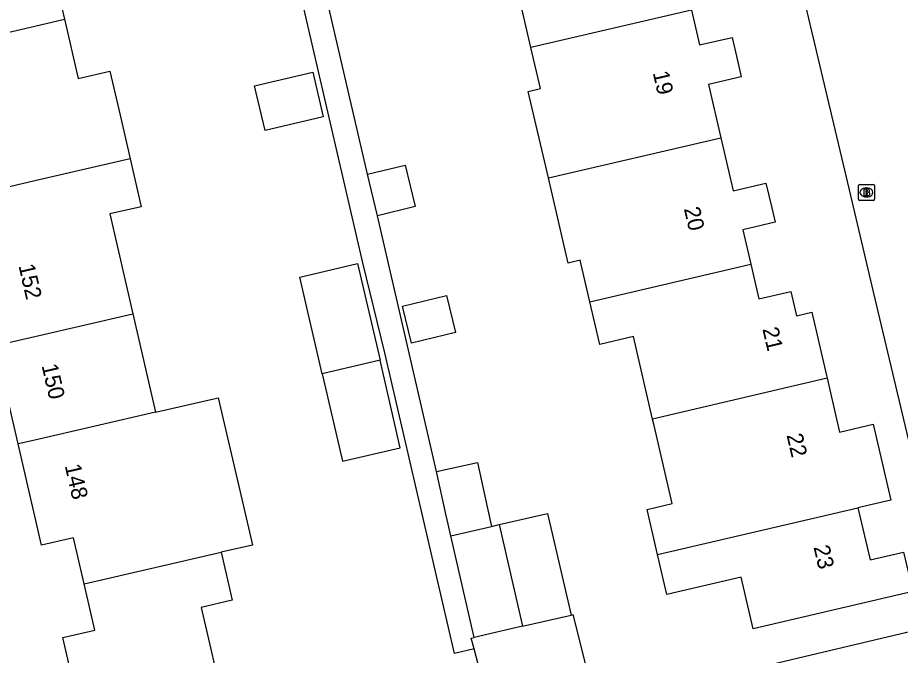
# Model space of a CAD drawing. Extents: x 158461 to 159795, y 387220 to 388672.
# Drawn here: x 159498.9 to 159553.8, y 388142.2 to 388181.8 of the extents above; entities that cross this region are included whole.
import ezdxf

# ---------------------------------------------------------------- set-up
doc = ezdxf.new("R2010")
doc.units = 0
for name, color, linetype in [('IMGEO_Brandkraan', 7, 'Continuous'), ('IMGEO_Pand', 7, 'Continuous'), ('IMGEO_Pand_nummerreeks', 7, 'Continuous'), ('IMGEO_Rijbaan_lokaal_open', 7, 'Continuous'), ('IMGEO_Voetpad_open', 7, 'Continuous')]:
    doc.layers.add(name, color=color, linetype=linetype)

msp = doc.modelspace()

# ---------------------------------------------------------------- linework, layer by layer
at = {"layer": 'IMGEO_Brandkraan'}
for p, q in [((159551.29, 388171.437), (159552.142, 388171.437)), ((159551.215, 388170.511), (159551.215, 388171.363)), ((159551.703, 388171.217), (159551.728, 388171.217)), ((159552.216, 388171.363), (159552.216, 388170.511)), ((159552.142, 388170.437), (159551.29, 388170.437)), ((159551.726, 388170.657), (159551.701, 388170.657))]:
    msp.add_line(p, q, dxfattribs=at)
for points in [[(159551.29, 388171.437), (159552.142, 388171.437)], [(159551.215, 388170.511), (159551.215, 388171.363)], [(159551.563, 388171.137), (159551.563, 388170.737), (159551.776, 388170.737)], [(159551.794, 388171.137), (159551.563, 388171.137)], [(159551.742, 388171.056), (159551.688, 388171.056), (159551.688, 388170.98)], [(159551.688, 388170.98), (159551.741, 388170.98)], [(159551.75, 388170.904), (159551.688, 388170.904), (159551.688, 388170.823)], [(159551.688, 388170.823), (159551.75, 388170.823)], [(159552.216, 388171.363), (159552.216, 388170.511)], [(159552.142, 388170.437), (159551.29, 388170.437)]]:
    msp.add_lwpolyline(points, dxfattribs=at)
for centre, radius, start, end in [((159551.292, 388171.361), 0.0765, 91.552, 178.448), ((159551.292, 388171.361), 0.0765, 91.552, 178.448), ((159552.14, 388171.361), 0.0765, 1.552, 88.448), ((159552.14, 388171.361), 0.0765, 1.552, 88.448), ((159551.743, 388171.018), 0.0379, 267.8285, 90.9355), ((159551.751, 388170.863), 0.0404, 269.8759, 90.5077), ((159551.798, 388170.992), 0.145, 59.4692, 91.5367), ((159551.823, 388171.039), 0.0922, 285.5137, 58.1501), ((159551.828, 388170.847), 0.105, 301.3115, 78.989), ((159551.292, 388170.513), 0.0765, 181.552, 268.448), ((159551.292, 388170.513), 0.0765, 181.552, 268.448), ((159551.782, 388170.988), 0.251, 268.6676, 293.5347), ((159552.14, 388170.513), 0.0765, 271.552, 358.448), ((159552.14, 388170.513), 0.0765, 271.552, 358.448)]:
    msp.add_arc(centre, radius, start, end, dxfattribs=at)
for centre, major_axis, ratio, start_param, end_param in [((159551.702, 388170.937), (-0.387, 0.002), 0.722429, 4.712389, 7.853982), ((159551.727, 388170.937), (-0.39, 0.002), 0.717154, 1.570796, 4.712389)]:
    msp.add_ellipse(centre, major_axis=major_axis, ratio=ratio, start_param=start_param, end_param=end_param, dxfattribs=at)
at = {"layer": 'IMGEO_Pand'}
for points in [[(159530.855, 388179.943), (159530.288, 388182.373), (159530.001, 388182.306), (159528.775, 388187.557), (159531.217, 388188.127), (159531.113, 388188.571), (159533.568, 388189.144), (159532.482, 388193.796), (159533.934, 388196.135)], [(159500.431, 388187.826), (159501.845, 388181.707)], [(159540.835, 388182.27), (159530.855, 388179.943)], [(159540.835, 388182.27), (159541.34, 388180.107), (159543.362, 388180.579), (159543.635, 388179.408), (159543.936, 388178.119), (159541.893, 388177.643), (159542.664, 388174.34)], [(159493.286, 388179.729), (159500, 388181.28), (159501.845, 388181.707)], [(159501.845, 388181.707), (159502.697, 388178.022), (159504.677, 388178.48), (159505.312, 388175.732), (159505.939, 388173.02)], [(159531.945, 388171.843), (159530.692, 388177.212), (159531.451, 388177.389), (159530.855, 388179.943)], [(159513.671, 388177.572), (159517.295, 388178.418), (159517.946, 388175.627), (159514.322, 388174.782), (159513.671, 388177.572)], [(159531.945, 388171.843), (159542.664, 388174.34)], [(159542.664, 388174.34), (159543.436, 388171.034), (159545.467, 388171.508), (159545.826, 388169.972), (159546.034, 388169.08), (159544.034, 388168.613), (159544.535, 388166.468)], [(159505.939, 388173.02), (159500, 388171.648), (159497.348, 388171.035)], [(159505.939, 388173.02), (159506.625, 388170.05), (159504.671, 388169.599), (159506.105, 388163.392)], [(159520.695, 388172.062), (159523.038, 388172.633), (159523.666, 388170.058), (159521.323, 388169.486)], [(159521.323, 388169.486), (159520.695, 388172.062)], [(159534.515, 388164.135), (159533.912, 388166.718), (159533.18, 388166.547), (159531.945, 388171.843)], [(159517.877, 388159.666), (159516.483, 388165.676), (159520.079, 388166.51), (159521.474, 388160.497)], [(159534.515, 388164.135), (159544.535, 388166.468)], [(159544.535, 388166.468), (159545.036, 388164.322), (159547.021, 388164.785), (159547.293, 388163.618), (159547.376, 388163.262), (159548.314, 388163.481), (159549.23, 388159.553), (159549.268, 388159.389)], [(159526.173, 388162.232), (159523.434, 388161.564), (159522.873, 388163.862), (159525.612, 388164.53), (159526.173, 388162.232)], [(159538.42, 388156.845), (159537.224, 388161.969), (159535.134, 388161.481), (159534.515, 388164.135)], [(159497.549, 388161.414), (159500, 388161.981), (159506.105, 388163.392)], [(159506.105, 388163.392), (159507.52, 388157.273)], [(159498.963, 388155.296), (159497.549, 388161.414)], [(159521.474, 388160.497), (159517.877, 388159.666)], [(159517.877, 388159.666), (159519.139, 388154.228), (159522.735, 388155.062), (159521.474, 388160.497)], [(159549.268, 388159.389), (159538.42, 388156.845)], [(159549.268, 388159.389), (159550.052, 388156.031), (159552.139, 388156.518), (159553.239, 388151.805), (159551.183, 388151.326)], [(159507.52, 388157.273), (159511.415, 388158.173), (159512.895, 388151.773), (159513.534, 388149.01), (159511.595, 388148.562)], [(159507.52, 388157.273), (159500, 388155.535), (159498.963, 388155.296)], [(159538.731, 388148.424), (159538.079, 388151.221), (159539.647, 388151.587), (159538.515, 388156.438), (159538.42, 388156.845)], [(159503.069, 388146.591), (159502.404, 388149.468), (159500.416, 388149.009), (159500, 388150.809), (159498.963, 388155.296)], [(159524.976, 388153.59), (159527.529, 388154.147), (159528.128, 388151.396), (159528.395, 388150.172)], [(159525.87, 388149.588), (159525.576, 388150.84), (159524.976, 388153.59)], [(159551.183, 388151.326), (159551.22, 388151.169), (159551.94, 388148.089), (159554.019, 388148.574), (159554.593, 388146.116), (159544.669, 388143.799), (159543.919, 388147.013), (159539.311, 388145.938), (159538.731, 388148.424)], [(159538.731, 388148.424), (159551.183, 388151.326)], [(159528.88, 388150.284), (159531.89, 388150.979), (159533.351, 388144.654)], [(159525.87, 388149.588), (159528.395, 388150.172)], [(159528.395, 388150.172), (159528.88, 388150.284)], [(159528.88, 388150.284), (159530.34, 388143.958)], [(159527.331, 388143.263), (159525.87, 388149.588)], [(159503.069, 388146.591), (159511.595, 388148.562)], [(159511.595, 388148.562), (159512.283, 388145.585), (159510.346, 388145.137), (159511.776, 388138.95)], [(159503.209, 388136.969), (159501.755, 388143.26), (159503.733, 388143.717), (159503.069, 388146.591)], [(159530.34, 388143.958), (159533.351, 388144.654)], [(159530.34, 388143.958), (159527.331, 388143.263)]]:
    msp.add_lwpolyline(points, dxfattribs=at)
at = {"layer": 'IMGEO_Rijbaan_lokaal_open'}
for points in [[(159541.782, 388140.634), (159545.841, 388141.595), (159557.023, 388144.249), (159552.164, 388164.756), (159550.66, 388171.1), (159548.425, 388180.526), (159547.636, 388183.857), (159547.368, 388184.985), (159549.576, 388189.206), (159556.308, 388190.775), (159562.72, 388192.271), (159572.097, 388194.463), (159578.518, 388195.967), (159582.855, 388196.982), (159586.406, 388194.676), (159588.588, 388195.192), (159591.911, 388195.978), (159598.393, 388197.511), (159600.441, 388203.225)], [(159533.351, 388144.654), (159533.468, 388144.686), (159534.883, 388138.999), (159538.095, 388139.76)], [(159527.32, 388142.549), (159527.143, 388143.22), (159527.331, 388143.263)], [(159528.052, 388139.782), (159527.32, 388142.549)]]:
    msp.add_lwpolyline(points, dxfattribs=at)
at = {"layer": 'IMGEO_Voetpad_open'}
for points in [[(159520.695, 388172.062), (159512.085, 388209.147)], [(159527.32, 388142.549), (159526.094, 388142.261), (159521.772, 388160.953), (159520.402, 388166.567), (159516.077, 388185.279)], [(159524.976, 388153.59), (159521.323, 388169.486)]]:
    msp.add_lwpolyline(points, dxfattribs=at)

# ---------------------------------------------------------------- texts
at = {"layer": 'IMGEO_Pand_nummerreeks'}
for s, rotation, p in [('19', 283.1233, (159538.426, 388178.379)), ('20', 283.1233, (159540.361, 388169.924)), ('152', 283.0173, (159498.988, 388166.382)), ('21', 283.2559, (159545.243, 388162.448)), ('150', 283.0148, (159500.423, 388160.172)), ('22', 283.258, (159546.743, 388155.84)), ('148', 283.0148, (159501.863, 388153.942)), ('23', 283.258, (159548.42, 388148.886))]:
    msp.add_text(s, height=1, rotation=rotation, dxfattribs=at).set_placement(p)

doc.saveas('drawing.dxf')
